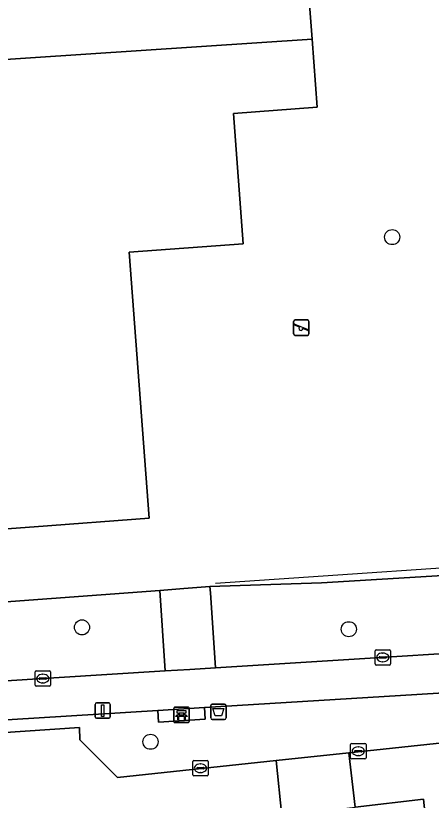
# Model space of a CAD drawing. Extents: x 159680 to 160786, y 387323 to 388340.
# Drawn here: x 160381.5 to 160408.4, y 387915.4 to 387966.2 of the extents above; entities that cross this region are included whole.
import ezdxf

# ---------------------------------------------------------------- set-up
doc = ezdxf.new("R2010")
doc.units = 0
for name, color, linetype in [('IMGEO_Afvalbak', 7, 'Continuous'), ('IMGEO_Bank', 7, 'Continuous'), ('IMGEO_Boom', 7, 'Continuous'), ('IMGEO_Groenvoorziening', 7, 'Continuous'), ('IMGEO_Hek', 7, 'Continuous'), ('IMGEO_Kolk', 7, 'Continuous'), ('IMGEO_Lichtmast', 7, 'Continuous'), ('IMGEO_Pand', 7, 'Continuous'), ('IMGEO_Rijbaan_lokaal_open', 7, 'Continuous'), ('IMGEO_Speelvoorziening', 7, 'Continuous'), ('IMGEO_Voetpad_open', 7, 'Continuous')]:
    doc.layers.add(name, color=color, linetype=linetype)

msp = doc.modelspace()

# ---------------------------------------------------------------- linework, layer by layer
at = {"layer": 'IMGEO_Afvalbak'}
for p, q in [((160394.094, 387920.728), (160394.094, 387921.528)), ((160394.094, 387921.528), (160394.094, 387920.728)), ((160394.194, 387921.628), (160394.984, 387921.628)), ((160394.984, 387921.628), (160394.194, 387921.628)), ((160395.084, 387921.528), (160395.084, 387920.728)), ((160395.084, 387920.728), (160395.084, 387921.528)), ((160394.984, 387920.628), (160394.194, 387920.628)), ((160394.194, 387920.628), (160394.984, 387920.628))]:
    msp.add_line(p, q, dxfattribs=at)
msp.add_lwpolyline([(160394.237, 387921.342), (160394.941, 387921.342), (160394.792, 387920.872), (160394.386, 387920.872), (160394.237, 387921.342)], dxfattribs=at)
for centre, start, end in [((160394.194, 387921.528), 90, 180), ((160394.194, 387921.528), 90, 180), ((160394.984, 387921.528), 0, 90), ((160394.984, 387921.528), 360, 90), ((160394.194, 387920.728), 180, 270), ((160394.194, 387920.728), 180, 270), ((160394.984, 387920.728), 270, 0), ((160394.984, 387920.728), 270, 0)]:
    msp.add_arc(centre, 0.1, start, end, dxfattribs=at)
at = {"layer": 'IMGEO_Bank'}
for p, q in [((160391.779, 387921.423), (160392.62, 387921.423)), ((160392.62, 387921.423), (160391.779, 387921.423)), ((160391.704, 387920.498), (160391.704, 387921.339)), ((160391.704, 387921.339), (160391.704, 387920.498)), ((160392.013, 387920.929), (160392.013, 387921.035)), ((160392.057, 387921.035), (160392.057, 387920.929)), ((160392.345, 387921.041), (160392.063, 387921.041)), ((160392.063, 387920.923), (160392.345, 387920.923)), ((160392.351, 387920.929), (160392.351, 387921.035)), ((160392.395, 387921.035), (160392.395, 387920.929)), ((160392.704, 387921.348), (160392.704, 387920.507)), ((160392.704, 387920.507), (160392.704, 387921.348)), ((160392.629, 387920.423), (160391.788, 387920.423)), ((160391.788, 387920.423), (160392.629, 387920.423)), ((160392.401, 387920.821), (160392.008, 387920.821))]:
    msp.add_line(p, q, dxfattribs=at)
for points in [[(160391.951, 387920.821), (160391.809, 387920.821), (160391.921, 387920.923), (160392.007, 387920.923)], [(160392.007, 387921.041), (160391.921, 387921.041), (160391.921, 387921.202), (160392.484, 387921.202), (160392.484, 387921.041), (160392.401, 387921.041)], [(160392.401, 387920.923), (160392.484, 387920.923), (160392.596, 387920.821), (160392.457, 387920.821)], [(160392.001, 387920.814), (160392.001, 387920.607), (160391.958, 387920.607), (160391.958, 387920.814)], [(160392.451, 387920.814), (160392.451, 387920.607), (160392.407, 387920.607), (160392.407, 387920.814)]]:
    msp.add_lwpolyline(points, dxfattribs=at)
for centre, radius, start, end in [((160391.782, 387921.345), 0.0779, 92.4484, 184.2845), ((160391.782, 387921.345), 0.0779, 92.4484, 184.2845), ((160392.626, 387921.345), 0.0779, 2.4484, 94.2845), ((160392.626, 387921.345), 0.0779, 2.4484, 94.2845), ((160392.006, 387921.034), 0.00671, 2.8957, 87.1043), ((160392.006, 387920.93), 0.00671, 272.8957, 357.1043), ((160392.063, 387921.034), 0.00671, 92.8957, 177.1043), ((160392.063, 387920.93), 0.00671, 182.8957, 267.1043), ((160392.345, 387921.034), 0.00671, 2.8957, 87.1043), ((160392.345, 387920.93), 0.00671, 272.8957, 357.1043), ((160392.402, 387921.034), 0.00671, 92.8957, 177.1043), ((160392.402, 387920.93), 0.00671, 182.8957, 267.1043), ((160391.782, 387920.501), 0.0779, 182.4484, 274.2845), ((160391.782, 387920.501), 0.0779, 182.4484, 274.2845), ((160391.951, 387920.814), 0.00671, 2.8957, 87.1043), ((160392.008, 387920.814), 0.00671, 92.8957, 177.1043), ((160392.4, 387920.814), 0.00671, 2.8957, 87.1043), ((160392.457, 387920.814), 0.00671, 92.8957, 177.1043), ((160392.626, 387920.501), 0.0779, 272.4484, 4.2845), ((160392.626, 387920.501), 0.0779, 272.4484, 4.2845)]:
    msp.add_arc(centre, radius, start, end, dxfattribs=at)
at = {"layer": 'IMGEO_Boom'}
for centre in [(160405.836, 387951.831), (160385.764, 387926.585), (160403.028, 387926.465), (160390.201, 387919.187)]:
    msp.add_circle(centre, 0.489, dxfattribs=at)
at = {"layer": 'IMGEO_Groenvoorziening'}
for points in [[(160420.32, 387930.271), (160419.927, 387930.244), (160419.902, 387930.636), (160409.107, 387929.944), (160401.264, 387929.458), (160394.046, 387929.22), (160394.073, 387928.817), (160394.398, 387923.968), (160420.612, 387925.606)], [(160390.794, 387928.98), (160365.383, 387927.104), (160365.747, 387922.178), (160391.155, 387923.766)]]:
    msp.add_lwpolyline(points, close=True, dxfattribs=at)
msp.add_lwpolyline([(160419.695, 387922.334), (160421.556, 387922.451), (160421.515, 387923.109), (160393.693, 387921.393), (160393.739, 387920.644), (160390.715, 387920.458), (160390.669, 387921.206), (160371.465, 387920.022), (160371.531, 387919.156), (160385.601, 387920.106), (160385.617, 387919.316), (160388.065, 387916.876), (160398.319, 387917.971), (160403.033, 387918.475), (160414.927, 387919.745), (160417.272, 387920.011), (160419.044, 387922.016)], dxfattribs=at)
at = {"layer": 'IMGEO_Hek'}
msp.add_lwpolyline([(160419.868, 387931.157), (160417.188, 387930.984), (160394.404, 387929.433)], dxfattribs=at)
at = {"layer": 'IMGEO_Kolk'}
for p, q in [((160404.724, 387924.217), (160404.724, 387925.069)), ((160404.799, 387925.143), (160405.651, 387925.143)), ((160405.212, 387924.923), (160405.237, 387924.923)), ((160405.725, 387925.069), (160405.725, 387924.217)), ((160404.983, 387924.637), (160404.983, 387924.649)), ((160405.421, 387924.6), (160405.023, 387924.6)), ((160405.026, 387924.686), (160405.424, 387924.686)), ((160405.467, 387924.649), (160405.467, 387924.637)), ((160405.651, 387924.143), (160404.799, 387924.143)), ((160405.235, 387924.363), (160405.21, 387924.363)), ((160382.729, 387922.849), (160382.729, 387923.701)), ((160382.804, 387923.775), (160383.656, 387923.775)), ((160383.217, 387923.555), (160383.242, 387923.555)), ((160383.73, 387923.701), (160383.73, 387922.849)), ((160382.988, 387923.269), (160382.988, 387923.281)), ((160383.426, 387923.232), (160383.028, 387923.232)), ((160383.031, 387923.318), (160383.429, 387923.318)), ((160383.24, 387922.995), (160383.215, 387922.995)), ((160383.472, 387923.281), (160383.472, 387923.269)), ((160383.656, 387922.775), (160382.804, 387922.775)), ((160403.14, 387918.149), (160403.14, 387919.001)), ((160403.215, 387919.075), (160404.067, 387919.075)), ((160403.628, 387918.855), (160403.653, 387918.855)), ((160404.141, 387919.001), (160404.141, 387918.149)), ((160403.399, 387918.569), (160403.399, 387918.581)), ((160403.837, 387918.532), (160403.439, 387918.532)), ((160403.442, 387918.618), (160403.84, 387918.618)), ((160403.883, 387918.581), (160403.883, 387918.569)), ((160392.927, 387917.049), (160392.927, 387917.901)), ((160393.002, 387917.975), (160393.854, 387917.975)), ((160393.928, 387917.901), (160393.928, 387917.049)), ((160404.067, 387918.075), (160403.215, 387918.075)), ((160403.651, 387918.295), (160403.626, 387918.295)), ((160393.186, 387917.469), (160393.186, 387917.481)), ((160393.624, 387917.432), (160393.226, 387917.432)), ((160393.229, 387917.518), (160393.627, 387917.518)), ((160393.415, 387917.755), (160393.44, 387917.755)), ((160393.67, 387917.481), (160393.67, 387917.469)), ((160393.854, 387916.975), (160393.002, 387916.975)), ((160393.438, 387917.195), (160393.413, 387917.195))]:
    msp.add_line(p, q, dxfattribs=at)
for points in [[(160404.724, 387924.217), (160404.724, 387925.069)], [(160404.799, 387925.143), (160405.651, 387925.143)], [(160405.725, 387925.069), (160405.725, 387924.217)], [(160405.651, 387924.143), (160404.799, 387924.143)], [(160382.729, 387922.849), (160382.729, 387923.701)], [(160382.804, 387923.775), (160383.656, 387923.775)], [(160383.73, 387923.701), (160383.73, 387922.849)], [(160383.656, 387922.775), (160382.804, 387922.775)], [(160403.14, 387918.149), (160403.14, 387919.001)], [(160403.215, 387919.075), (160404.067, 387919.075)], [(160404.141, 387919.001), (160404.141, 387918.149)], [(160392.927, 387917.049), (160392.927, 387917.901)], [(160393.002, 387917.975), (160393.854, 387917.975)], [(160393.928, 387917.901), (160393.928, 387917.049)], [(160404.067, 387918.075), (160403.215, 387918.075)], [(160393.854, 387916.975), (160393.002, 387916.975)]]:
    msp.add_lwpolyline(points, dxfattribs=at)
for centre, radius, start, end in [((160404.801, 387925.067), 0.0765, 91.552, 178.448), ((160404.801, 387925.067), 0.0765, 91.552, 178.448), ((160405.649, 387925.067), 0.0765, 1.552, 88.448), ((160405.649, 387925.067), 0.0765, 1.552, 88.448), ((160405.023, 387924.646), 0.0403, 85.8775, 175.7526), ((160405.02, 387924.636), 0.0366, 178.938, 274.7102), ((160405.424, 387924.643), 0.043, 264.8664, 352.4533), ((160405.428, 387924.648), 0.0386, 1.7309, 96.639), ((160404.801, 387924.219), 0.0765, 181.552, 268.448), ((160404.801, 387924.219), 0.0765, 181.552, 268.448), ((160405.649, 387924.219), 0.0765, 271.552, 358.448), ((160405.649, 387924.219), 0.0765, 271.552, 358.448), ((160382.806, 387923.699), 0.0765, 91.552, 178.448), ((160382.806, 387923.699), 0.0765, 91.552, 178.448), ((160383.654, 387923.699), 0.0765, 1.552, 88.448), ((160383.654, 387923.699), 0.0765, 1.552, 88.448), ((160383.028, 387923.278), 0.0403, 85.8775, 175.7526), ((160383.025, 387923.268), 0.0366, 178.938, 274.7102), ((160383.429, 387923.275), 0.043, 264.8664, 352.4533), ((160383.433, 387923.28), 0.0386, 1.7309, 96.639), ((160382.806, 387922.851), 0.0765, 181.552, 268.448), ((160382.806, 387922.851), 0.0765, 181.552, 268.448), ((160383.654, 387922.851), 0.0765, 271.552, 358.448), ((160383.654, 387922.851), 0.0765, 271.552, 358.448), ((160403.217, 387918.999), 0.0765, 91.552, 178.448), ((160403.217, 387918.999), 0.0765, 91.552, 178.448), ((160404.065, 387918.999), 0.0765, 1.552, 88.448), ((160404.065, 387918.999), 0.0765, 1.552, 88.448), ((160403.439, 387918.578), 0.0403, 85.8775, 175.7526), ((160403.436, 387918.568), 0.0366, 178.938, 274.7102), ((160403.84, 387918.575), 0.043, 264.8664, 352.4533), ((160403.844, 387918.58), 0.0386, 1.7309, 96.639), ((160393.004, 387917.899), 0.0765, 91.552, 178.448), ((160393.004, 387917.899), 0.0765, 91.552, 178.448), ((160393.852, 387917.899), 0.0765, 1.552, 88.448), ((160393.852, 387917.899), 0.0765, 1.552, 88.448), ((160403.217, 387918.151), 0.0765, 181.552, 268.448), ((160403.217, 387918.151), 0.0765, 181.552, 268.448), ((160404.065, 387918.151), 0.0765, 271.552, 358.448), ((160404.065, 387918.151), 0.0765, 271.552, 358.448), ((160393.226, 387917.478), 0.0403, 85.8775, 175.7526), ((160393.223, 387917.468), 0.0366, 178.938, 274.7102), ((160393.627, 387917.475), 0.043, 264.8664, 352.4533), ((160393.631, 387917.48), 0.0386, 1.7309, 96.639), ((160393.004, 387917.051), 0.0765, 181.552, 268.448), ((160393.004, 387917.051), 0.0765, 181.552, 268.448), ((160393.852, 387917.051), 0.0765, 271.552, 358.448), ((160393.852, 387917.051), 0.0765, 271.552, 358.448)]:
    msp.add_arc(centre, radius, start, end, dxfattribs=at)
for centre, major_axis, ratio, start_param, end_param in [((160405.211, 387924.643), (-0.387, 0.002), 0.722429, 4.712389, 7.853982), ((160405.236, 387924.643), (-0.39, 0.002), 0.717154, 1.570796, 4.712389), ((160383.216, 387923.275), (-0.387, 0.002), 0.722429, 4.712389, 7.853982), ((160383.241, 387923.275), (-0.39, 0.002), 0.717154, 1.570796, 4.712389), ((160403.627, 387918.575), (-0.387, 0.002), 0.722429, 4.712389, 7.853982), ((160403.652, 387918.575), (-0.39, 0.002), 0.717154, 1.570796, 4.712389), ((160393.414, 387917.475), (-0.387, 0.002), 0.722429, 4.712389, 7.853982), ((160393.439, 387917.475), (-0.39, 0.002), 0.717154, 1.570796, 4.712389)]:
    msp.add_ellipse(centre, major_axis=major_axis, ratio=ratio, start_param=start_param, end_param=end_param, dxfattribs=at)
at = {"layer": 'IMGEO_Lichtmast'}
for p, q in [((160386.608, 387920.804), (160386.608, 387921.604)), ((160386.608, 387921.604), (160386.608, 387920.804)), ((160386.708, 387921.704), (160387.498, 387921.704)), ((160387.498, 387921.704), (160386.708, 387921.704)), ((160387.598, 387921.604), (160387.598, 387920.804)), ((160387.598, 387920.804), (160387.598, 387921.604)), ((160387.498, 387920.704), (160386.708, 387920.704)), ((160386.708, 387920.704), (160387.498, 387920.704))]:
    msp.add_line(p, q, dxfattribs=at)
msp.add_lwpolyline([(160387.028, 387921.579), (160387.178, 387921.579), (160387.178, 387920.829), (160387.028, 387920.829), (160387.028, 387921.579)], dxfattribs=at)
for centre, start, end in [((160386.708, 387921.604), 90, 180), ((160386.708, 387921.604), 90, 180), ((160387.498, 387921.604), 0, 90), ((160387.498, 387921.604), 360, 90), ((160386.708, 387920.804), 180, 270), ((160386.708, 387920.804), 180, 270), ((160387.498, 387920.804), 270, 0), ((160387.498, 387920.804), 270, 0)]:
    msp.add_arc(centre, 0.1, start, end, dxfattribs=at)
at = {"layer": 'IMGEO_Pand'}
for points in [[(160374.409, 387969.651), (160374.924, 387962.93), (160400.661, 387964.625), (160400.429, 387967.742)], [(160407.954, 387914.659), (160407.861, 387915.463), (160403.442, 387914.95)]]:
    msp.add_lwpolyline(points, dxfattribs=at)
msp.add_lwpolyline([(160388.82, 387950.851), (160396.2, 387951.401), (160395.573, 387959.828), (160400.988, 387960.232), (160400.661, 387964.625), (160374.924, 387962.93), (160376.109, 387947.476), (160368.934, 387946.941), (160369.303, 387941.986), (160369.631, 387937.587), (160370.036, 387932.154), (160382.662, 387933.094), (160390.102, 387933.648)], close=True, dxfattribs=at)
at = {"layer": 'IMGEO_Rijbaan_lokaal_open'}
for points in [[(160419.044, 387922.016), (160417.272, 387920.011), (160414.927, 387919.745), (160403.033, 387918.475), (160403.442, 387914.95), (160407.861, 387915.463), (160407.954, 387914.659), (160410.517, 387914.957), (160410.872, 387911.907), (160414.168, 387912.29), (160414.572, 387911.979), (160417.181, 387912.187), (160419.795, 387910.27), (160434.739, 387911.307), (160436.422, 387909.259), (160436.409, 387908.362), (160436.81, 387908.405), (160438.068, 387907.204), (160453.621, 387908.869), (160453.607, 387909.49), (160455.184, 387911.46), (160458.606, 387911.814), (160458.144, 387917.349)], [(160398.701, 387914.399), (160398.319, 387917.971), (160388.065, 387916.876), (160385.617, 387919.316), (160385.601, 387920.106), (160371.531, 387919.156), (160371.8, 387914.259)]]:
    msp.add_lwpolyline(points, dxfattribs=at)
msp.add_lwpolyline([(160403.442, 387914.95), (160403.033, 387918.475), (160398.319, 387917.971), (160398.701, 387914.399)], close=True, dxfattribs=at)
at = {"layer": 'IMGEO_Speelvoorziening'}
for p, q in [((160399.46, 387945.573), (160399.46, 387946.373)), ((160399.46, 387946.373), (160399.46, 387945.573)), ((160399.56, 387946.473), (160400.35, 387946.473)), ((160400.35, 387946.473), (160399.56, 387946.473)), ((160400.45, 387946.373), (160400.45, 387945.573)), ((160400.45, 387945.573), (160400.45, 387946.373)), ((160399.843, 387946.001), (160399.504, 387946.138)), ((160399.529, 387946.198), (160400.405, 387945.845)), ((160400.381, 387945.785), (160400.041, 387945.922)), ((160400.35, 387945.473), (160399.56, 387945.473)), ((160399.56, 387945.473), (160400.35, 387945.473))]:
    msp.add_line(p, q, dxfattribs=at)
for centre, radius, start, end in [((160399.56, 387946.373), 0.1, 90, 180), ((160399.56, 387946.373), 0.1, 90, 180), ((160400.35, 387946.373), 0.1, 0, 90), ((160400.35, 387946.373), 0.1, 360, 90), ((160399.517, 387946.168), 0.0327, 68.078, 248.078), ((160399.922, 387945.911), 0.12, 130.9928, 5.1632), ((160400.393, 387945.815), 0.0327, 248.078, 68.078), ((160399.56, 387945.573), 0.1, 180, 270), ((160399.56, 387945.573), 0.1, 180, 270), ((160400.35, 387945.573), 0.1, 270, 0), ((160400.35, 387945.573), 0.1, 270, 0)]:
    msp.add_arc(centre, radius, start, end, dxfattribs=at)
at = {"layer": 'IMGEO_Voetpad_open'}
for points in [[(160400.429, 387967.742), (160400.661, 387964.625), (160400.988, 387960.232), (160395.573, 387959.828), (160396.2, 387951.401), (160388.82, 387950.851), (160390.102, 387933.648), (160382.662, 387933.094), (160370.036, 387932.154), (160365.038, 387931.782), (160365.338, 387927.716), (160365.383, 387927.104), (160390.794, 387928.98), (160392.361, 387929.096), (160394.046, 387929.22), (160401.264, 387929.458), (160409.107, 387929.944)], [(160421.351, 387925.654), (160420.612, 387925.606), (160394.398, 387923.968), (160392.746, 387923.865), (160391.155, 387923.766), (160365.747, 387922.178), (160365.841, 387919.701), (160367.926, 387919.847)], [(160368.533, 387919.315), (160368.569, 387918.956), (160371.531, 387919.156), (160371.465, 387920.022), (160390.669, 387921.206), (160393.693, 387921.393), (160421.515, 387923.109), (160421.351, 387925.654)]]:
    msp.add_lwpolyline(points, dxfattribs=at)
for points in [[(160394.073, 387928.817), (160394.046, 387929.22), (160392.361, 387929.096), (160390.794, 387928.98), (160391.155, 387923.766), (160392.746, 387923.865), (160394.398, 387923.968)], [(160393.693, 387921.393), (160390.669, 387921.206), (160390.715, 387920.458), (160393.739, 387920.644)]]:
    msp.add_lwpolyline(points, close=True, dxfattribs=at)

doc.saveas('drawing.dxf')
